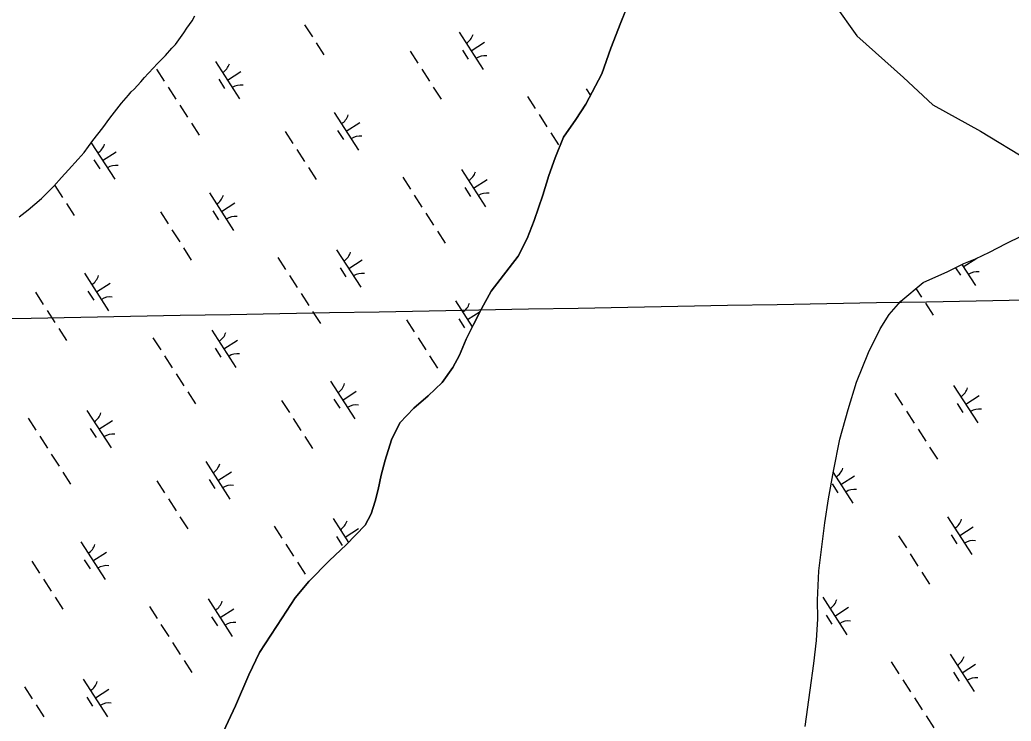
# Model space of a CAD drawing. Extents: x 3937982 to 3958556, y 219448 to 241894.
# Drawn here: x 3949325 to 3950436, y 223860 to 224646 of the extents above; entities that cross this region are included whole.
import ezdxf

# ---------------------------------------------------------------- set-up
doc = ezdxf.new("R2010")
doc.units = 0
for name, color, linetype in [('V-GRID-MAJR', 7, 'Continuous'), ('V-RIVR-EDGE', 7, 'Continuous'), ('V-TOPO-SHOR', 7, 'Continuous'), ('V-WETL-SWMP', 7, 'Continuous')]:
    doc.layers.add(name, color=color, linetype=linetype)

msp = doc.modelspace()

# ---------------------------------------------------------------- linework, layer by layer
at = {"layer": 'V-GRID-MAJR'}
msp.add_spline([(3947944.686, 224286.544), (3951510.765, 224351.731), (3954709.465, 224410.494)], degree=3, dxfattribs=at)
at = {"layer": 'V-RIVR-EDGE'}
msp.add_lwpolyline([(3950098.243, 224998.381), (3950110.96, 224953.212), (3950118.893, 224939.611), (3950124.56, 224924.878), (3950124.56, 224887.477), (3950124.56, 224869.343), (3950157.428, 224819.475), (3950178.962, 224784.34), (3950202.763, 224740.139), (3950237.897, 224663.07), (3950262.831, 224627.936), (3950314.966, 224581.468), (3950347.834, 224550.867), (3950401.102, 224521.399), (3950455.503, 224488.531)], dxfattribs=at)
at = {"layer": 'V-TOPO-SHOR'}
for points in [[(3949711.984, 224079.832), (3949718.669, 224092.609), (3949723.267, 224106.677), (3949726.568, 224119.954), (3949729.853, 224135.832), (3949734.174, 224152.757), (3949741.582, 224175.418), (3949750.829, 224194.452), (3949766.33, 224211.182), (3949782.37, 224224.795), (3949798.14, 224239.967), (3949810.262, 224256.416), (3949817.46, 224270.238), (3949824.895, 224288.222), (3949833.117, 224304.649), (3949842.372, 224322.38), (3949852.915, 224342.201), (3949883.365, 224381.377), (3949893.388, 224400.936), (3949901.328, 224421.26), (3949911.042, 224449.656), (3949917.671, 224471.534), (3949924.835, 224491.594), (3949934.057, 224514.786), (3949947.981, 224534.369), (3949959.059, 224551.593), (3949977.061, 224585.495), (3949987.291, 224614.153), (3949998.301, 224643.077), (3950012.907, 224679.3)], [(3950204.758, 223854.539), (3950210.498, 223895.131), (3950214.484, 223925.052), (3950217.711, 223950.81), (3950219.131, 223974.997), (3950218.487, 223996.05), (3950220.114, 224028.818), (3950223.597, 224055.616), (3950226.819, 224082.674), (3950230.82, 224109.477), (3950236.618, 224140.448), (3950243.686, 224176.366), (3950253.111, 224209.702), (3950262.29, 224240.174), (3950275.874, 224273.53), (3950288.72, 224299.865), (3950299.023, 224316.044), (3950311.936, 224330.937), (3950337.032, 224351.884), (3950364.518, 224364.004), (3950382.663, 224372.952), (3950395.631, 224378.488), (3950411.188, 224385.596), (3950430.109, 224395.328), (3950447.739, 224404.012)], [(3949547.54, 223836.82), (3949566.8, 223877.751), (3949581.674, 223912.418), (3949593.487, 223937.445), (3949618.999, 223976.332), (3949633.427, 223998.516), (3949648.918, 224016.805), (3949671.919, 224040.338), (3949690.536, 224057.867), (3949711.984, 224079.832)]]:
    msp.add_lwpolyline(points, dxfattribs=at)
at = {"layer": 'V-WETL-SWMP'}
for p, q in [((3950012.907, 224679.3), (3949998.301, 224643.076)), ((3949518.126, 224644.994), (3949521.194, 224650.594)), ((3949512.283, 224636.587), (3949518.126, 224644.994)), ((3949644.098, 224640.618), (3949652.758, 224627.164)), ((3949998.301, 224643.076), (3949987.291, 224614.153)), ((3949503.367, 224623.51), (3949508.903, 224631.296)), ((3949508.903, 224631.296), (3949512.283, 224636.587)), ((3949817.112, 224632.276), (3949844.175, 224590.232)), ((3949495.359, 224614.16), (3949499.365, 224618.525)), ((3949499.365, 224618.525), (3949503.367, 224623.51)), ((3949657.088, 224620.437), (3949665.748, 224606.983)), ((3949830.644, 224611.254), (3949845.779, 224620.996)), ((3949484.267, 224602.001), (3949488.274, 224606.056)), ((3949488.274, 224606.056), (3949495.359, 224614.16)), ((3949762.246, 224610.879), (3949770.906, 224597.425)), ((3949820.908, 224612.123), (3949827.403, 224602.033)), ((3949987.291, 224614.153), (3949977.06, 224585.495)), ((3949475.018, 224592.644), (3949478.718, 224596.387)), ((3949478.718, 224596.387), (3949484.267, 224602.001)), ((3949544.116, 224599.545), (3949571.178, 224557.502)), ((3949464.541, 224581.418), (3949468.857, 224585.785)), ((3949468.857, 224585.785), (3949475.018, 224592.644)), ((3949478.251, 224590.95), (3949486.911, 224577.496)), ((3949557.647, 224578.523), (3949572.783, 224588.266)), ((3949775.236, 224590.698), (3949783.896, 224577.244)), ((3949977.06, 224585.495), (3949959.06, 224551.592)), ((3949453.144, 224568.327), (3949460.537, 224576.743)), ((3949460.537, 224576.743), (3949464.541, 224581.418)), ((3949547.912, 224579.392), (3949554.407, 224569.302)), ((3949438.97, 224552.739), (3949446.98, 224561.779)), ((3949446.98, 224561.779), (3949449.751, 224565.206)), ((3949449.751, 224565.206), (3949453.144, 224568.327)), ((3949491.241, 224570.769), (3949499.901, 224557.315)), ((3949788.226, 224570.517), (3949796.886, 224557.063)), ((3949959.678, 224568.585), (3949964.284, 224561.431)), ((3949426.045, 224535.917), (3949438.97, 224552.739)), ((3949504.231, 224550.588), (3949512.891, 224537.134)), ((3949893.813, 224559.991), (3949902.473, 224546.537)), ((3949959.06, 224551.592), (3949947.982, 224534.368)), ((3949677.245, 224542.246), (3949704.307, 224500.203)), ((3949906.803, 224539.81), (3949915.463, 224526.356)), ((3949418.046, 224525.016), (3949426.045, 224535.917)), ((3949517.221, 224530.408), (3949525.881, 224516.954)), ((3949690.776, 224521.225), (3949705.912, 224530.967)), ((3949947.982, 224534.368), (3949934.058, 224514.787)), ((3949406.966, 224510.687), (3949418.046, 224525.016)), ((3949622.379, 224520.849), (3949631.039, 224507.395)), ((3949681.041, 224522.094), (3949687.536, 224512.003)), ((3949919.793, 224519.629), (3949928.453, 224506.175)), ((3949397.12, 224497.604), (3949406.966, 224510.687)), ((3949405.095, 224508.201), (3949431.311, 224467.472)), ((3949934.058, 224514.787), (3949924.834, 224491.595)), ((3949390.341, 224490.122), (3949397.12, 224497.604)), ((3949417.78, 224488.494), (3949432.915, 224498.236)), ((3949635.369, 224500.668), (3949644.029, 224487.214)), ((3949379.559, 224477.965), (3949390.341, 224490.122)), ((3949408.045, 224489.363), (3949414.54, 224479.272)), ((3949924.834, 224491.595), (3949917.672, 224471.534)), ((3949371.857, 224469.237), (3949379.559, 224477.965)), ((3949648.359, 224480.488), (3949657.019, 224467.034)), ((3949819.811, 224478.556), (3949846.873, 224436.513)), ((3949917.672, 224471.534), (3949911.041, 224449.656)), ((3949363.231, 224459.573), (3949371.857, 224469.237)), ((3949364.363, 224460.559), (3949373.023, 224447.105)), ((3949753.946, 224469.961), (3949762.606, 224456.507)), ((3949833.342, 224457.534), (3949848.478, 224467.277)), ((3949349.357, 224445.847), (3949363.231, 224459.573)), ((3949537.378, 224452.217), (3949564.44, 224410.173)), ((3949766.936, 224449.78), (3949775.596, 224436.326)), ((3949823.607, 224458.404), (3949830.102, 224448.313)), ((3949911.041, 224449.656), (3949901.328, 224421.261)), ((3949334.545, 224433.355), (3949349.357, 224445.847)), ((3949377.353, 224440.378), (3949386.013, 224426.924)), ((3949550.909, 224431.195), (3949566.045, 224440.937)), ((3949324.359, 224425.233), (3949334.545, 224433.355)), ((3949482.512, 224430.82), (3949491.172, 224417.366)), ((3949541.174, 224432.064), (3949547.669, 224421.974)), ((3949779.926, 224429.6), (3949788.586, 224416.146)), ((3949901.328, 224421.261), (3949893.388, 224400.936)), ((3949495.502, 224410.639), (3949504.162, 224397.185)), ((3949792.916, 224409.419), (3949801.576, 224395.965)), ((3949893.388, 224400.936), (3949883.364, 224381.378)), ((3950411.188, 224385.597), (3950430.11, 224395.328)), ((3950430.11, 224395.328), (3950447.738, 224404.011)), ((3949508.492, 224390.458), (3949517.152, 224377.004)), ((3949679.944, 224388.526), (3949707.006, 224346.483)), ((3950395.631, 224378.487), (3950411.188, 224385.597)), ((3949614.079, 224379.932), (3949622.739, 224366.478)), ((3949693.475, 224367.505), (3949708.61, 224377.247)), ((3949883.364, 224381.378), (3949852.915, 224342.202)), ((3950364.518, 224364.005), (3950382.664, 224372.951)), ((3950380.39, 224371.83), (3950395.565, 224348.255)), ((3950382.034, 224369.277), (3950397.169, 224379.019)), ((3950382.664, 224372.951), (3950395.631, 224378.487)), ((3949397.511, 224362.187), (3949424.573, 224320.144)), ((3949683.74, 224368.374), (3949690.235, 224358.284)), ((3950337.031, 224351.884), (3950364.518, 224364.005)), ((3950373.425, 224368.396), (3950378.794, 224360.055)), ((3949411.042, 224341.166), (3949426.177, 224350.908)), ((3949627.069, 224359.751), (3949635.729, 224346.297)), ((3950311.935, 224330.938), (3950337.031, 224351.884)), ((3949342.645, 224340.79), (3949351.304, 224327.336)), ((3949401.307, 224342.035), (3949407.802, 224331.944)), ((3949640.059, 224339.57), (3949648.718, 224326.116)), ((3949852.915, 224342.202), (3949842.372, 224322.381)), ((3950328.938, 224345.129), (3950335.286, 224335.266)), ((3949813.073, 224331.228), (3949831.833, 224302.083)), ((3950299.024, 224316.043), (3950311.935, 224330.938)), ((3950339.616, 224328.54), (3950348.276, 224315.086)), ((3949355.634, 224320.609), (3949364.294, 224307.155)), ((3949653.048, 224319.389), (3949661.708, 224305.935)), ((3949826.604, 224310.206), (3949840.78, 224319.331)), ((3949842.372, 224322.381), (3949833.117, 224304.648)), ((3950288.719, 224299.864), (3950299.024, 224316.043)), ((3949758.207, 224309.831), (3949766.867, 224296.377)), ((3949816.869, 224311.075), (3949823.364, 224300.985)), ((3949833.117, 224304.648), (3949824.894, 224288.221)), ((3949368.624, 224300.429), (3949377.284, 224286.975)), ((3949540.076, 224298.497), (3949567.139, 224256.454)), ((3950275.875, 224273.53), (3950288.719, 224299.864)), ((3949474.211, 224289.902), (3949482.871, 224276.448)), ((3949553.608, 224277.475), (3949568.743, 224287.218)), ((3949771.197, 224289.65), (3949779.857, 224276.196)), ((3949824.894, 224288.221), (3949817.46, 224270.238)), ((3949543.872, 224278.345), (3949550.367, 224268.254)), ((3950262.291, 224240.173), (3950275.875, 224273.53)), ((3949487.201, 224269.721), (3949495.861, 224256.267)), ((3949784.187, 224269.469), (3949792.847, 224256.015)), ((3949817.46, 224270.238), (3949810.262, 224256.417)), ((3949500.191, 224249.541), (3949508.851, 224236.087)), ((3949810.262, 224256.417), (3949798.139, 224239.967)), ((3949673.206, 224241.198), (3949700.268, 224199.155)), ((3949798.139, 224239.967), (3949782.369, 224224.795)), ((3950253.111, 224209.701), (3950262.291, 224240.173)), ((3949513.181, 224229.36), (3949521.841, 224215.906)), ((3949686.737, 224220.177), (3949701.872, 224229.919)), ((3950305.336, 224227.984), (3950313.996, 224214.53)), ((3950371.201, 224236.578), (3950398.264, 224194.535)), ((3949618.34, 224219.801), (3949627, 224206.347)), ((3949677.002, 224221.046), (3949683.497, 224210.956)), ((3949782.369, 224224.795), (3949766.33, 224211.182)), ((3950374.997, 224216.426), (3950381.492, 224206.336)), ((3950384.732, 224215.557), (3950399.868, 224225.299)), ((3949400.209, 224208.467), (3949427.272, 224166.424)), ((3949766.33, 224211.182), (3949750.829, 224194.452)), ((3950243.687, 224176.367), (3950253.111, 224209.701)), ((3950318.326, 224207.803), (3950326.986, 224194.349)), ((3949334.344, 224199.873), (3949343.004, 224186.419)), ((3949413.74, 224187.446), (3949428.876, 224197.188)), ((3949631.33, 224199.621), (3949639.989, 224186.167)), ((3949750.829, 224194.452), (3949741.581, 224175.419)), ((3949404.005, 224188.315), (3949410.5, 224178.225)), ((3950331.316, 224187.622), (3950339.976, 224174.168)), ((3949347.334, 224179.692), (3949355.994, 224166.238)), ((3949644.319, 224179.44), (3949652.979, 224165.986)), ((3949741.581, 224175.419), (3949734.175, 224152.757)), ((3950236.618, 224140.448), (3950243.687, 224176.367)), ((3950344.306, 224167.441), (3950352.966, 224153.987)), ((3949360.324, 224159.511), (3949368.984, 224146.057)), ((3949533.338, 224151.169), (3949560.401, 224109.126)), ((3949734.175, 224152.757), (3949729.854, 224135.832)), ((3949373.314, 224139.33), (3949381.974, 224125.876)), ((3949546.87, 224130.147), (3949562.005, 224139.89)), ((3950230.82, 224109.476), (3950236.618, 224140.448)), ((3950236.312, 224138.815), (3950258.396, 224104.506)), ((3949478.472, 224129.772), (3949487.132, 224116.318)), ((3949537.134, 224131.016), (3949543.629, 224120.926)), ((3949729.854, 224135.832), (3949726.568, 224119.954)), ((3950244.865, 224125.527), (3950260.001, 224135.27)), ((3949726.568, 224119.954), (3949723.266, 224106.676)), ((3950235.13, 224126.397), (3950241.625, 224116.306)), ((3949491.462, 224109.591), (3949500.122, 224096.137)), ((3949723.266, 224106.676), (3949718.669, 224092.609)), ((3950226.818, 224082.674), (3950230.82, 224109.476)), ((3949504.452, 224089.41), (3949513.112, 224075.956)), ((3949675.904, 224087.479), (3949693.205, 224060.601)), ((3949718.669, 224092.609), (3949711.984, 224079.831)), ((3950223.597, 224055.617), (3950226.818, 224082.674)), ((3950364.463, 224089.25), (3950391.526, 224047.207)), ((3949610.039, 224078.884), (3949618.699, 224065.43)), ((3949689.435, 224066.457), (3949704.571, 224076.2)), ((3949711.984, 224079.831), (3949690.535, 224057.867)), ((3950377.994, 224068.229), (3950393.13, 224077.971)), ((3949393.471, 224061.139), (3949420.533, 224019.096)), ((3949679.7, 224067.326), (3949686.195, 224057.236)), ((3950309.597, 224067.853), (3950318.257, 224054.399)), ((3950368.259, 224069.098), (3950374.754, 224059.008)), ((3949407.002, 224040.118), (3949422.138, 224049.86)), ((3949623.029, 224058.703), (3949631.689, 224045.249)), ((3949690.535, 224057.867), (3949671.919, 224040.339)), ((3950220.114, 224028.818), (3950223.597, 224055.617)), ((3949338.605, 224039.742), (3949347.265, 224026.288)), ((3949397.267, 224040.987), (3949403.762, 224030.897)), ((3949636.019, 224038.522), (3949644.679, 224025.068)), ((3949671.919, 224040.339), (3949648.918, 224016.805)), ((3950322.587, 224047.673), (3950331.247, 224034.219)), ((3950218.487, 223996.051), (3950220.114, 224028.818)), ((3950335.577, 224027.492), (3950344.237, 224014.038)), ((3949351.595, 224019.562), (3949360.255, 224006.108)), ((3949648.918, 224016.805), (3949633.427, 223998.515)), ((3949649.009, 224018.342), (3949649.569, 224017.471)), ((3949364.585, 223999.381), (3949373.245, 223985.927)), ((3949536.037, 223997.449), (3949563.099, 223955.406)), ((3949633.427, 223998.515), (3949618.998, 223976.332)), ((3950219.13, 223974.996), (3950218.487, 223996.051)), ((3950224.596, 223999.221), (3950251.658, 223957.178)), ((3949470.172, 223988.854), (3949478.832, 223975.4)), ((3949549.568, 223976.428), (3949564.704, 223986.17)), ((3950238.127, 223978.199), (3950253.263, 223987.942)), ((3949539.833, 223977.297), (3949546.328, 223967.206)), ((3949618.998, 223976.332), (3949593.488, 223937.445)), ((3950217.712, 223950.809), (3950219.13, 223974.996)), ((3950228.392, 223979.068), (3950234.887, 223968.978)), ((3949483.162, 223968.674), (3949491.822, 223955.22)), ((3950214.484, 223925.052), (3950217.712, 223950.809)), ((3949496.152, 223948.493), (3949504.812, 223935.039)), ((3949509.142, 223928.312), (3949517.802, 223914.858)), ((3949593.488, 223937.445), (3949581.675, 223912.417)), ((3950367.162, 223935.531), (3950394.224, 223893.487)), ((3950210.499, 223895.13), (3950214.484, 223925.052)), ((3950301.297, 223926.936), (3950309.957, 223913.482)), ((3950380.693, 223914.509), (3950395.829, 223924.252)), ((3949396.17, 223907.42), (3949423.232, 223865.376)), ((3949581.675, 223912.417), (3949566.799, 223877.752)), ((3950314.287, 223906.755), (3950322.947, 223893.301)), ((3950370.958, 223915.378), (3950377.453, 223905.288)), ((3949330.305, 223898.825), (3949338.965, 223885.371)), ((3949409.701, 223886.398), (3949424.836, 223896.141)), ((3950204.758, 223854.539), (3950210.499, 223895.13)), ((3949399.966, 223887.267), (3949406.461, 223877.177)), ((3950327.277, 223886.574), (3950335.937, 223873.12)), ((3949343.295, 223878.644), (3949351.955, 223865.19)), ((3949566.799, 223877.752), (3949547.541, 223836.821)), ((3950340.267, 223866.394), (3950348.926, 223852.94))]:
    msp.add_line(p, q, dxfattribs=at)
for centre, start, end in [((3949815.893, 224634.608), 301.99668, 343.540338), ((3949845.793, 224588.157), 81.996677, 123.540335), ((3949542.897, 224601.878), 301.99668, 343.540338), ((3949572.797, 224555.426), 81.996677, 123.540335), ((3949676.026, 224544.579), 301.99668, 343.540338), ((3949705.926, 224498.127), 81.996677, 123.540335), ((3949403.029, 224511.848), 301.99668, 343.540338), ((3949432.929, 224465.396), 81.996677, 123.540335), ((3949818.592, 224480.889), 301.99668, 343.540338), ((3949536.159, 224454.549), 301.99668, 343.540338), ((3949848.492, 224434.437), 81.996677, 123.540335), ((3949566.059, 224408.098), 81.996677, 123.540335), ((3949678.724, 224390.859), 301.99668, 343.540338), ((3949708.625, 224344.407), 81.996677, 123.540335), ((3950397.183, 224346.179), 81.996677, 123.540335), ((3949396.291, 224364.52), 301.99668, 343.540338), ((3949426.191, 224318.068), 81.996677, 123.540335), ((3949811.854, 224333.561), 301.99668, 343.540338), ((3949538.857, 224300.83), 301.99668, 343.540338), ((3949568.757, 224254.378), 81.996677, 123.540335), ((3949671.986, 224243.531), 301.99668, 343.540338), ((3950369.982, 224238.911), 301.99668, 343.540338), ((3949398.99, 224210.8), 301.99668, 343.540338), ((3949701.886, 224197.079), 81.996677, 123.540335), ((3950399.882, 224192.459), 81.996677, 123.540335), ((3949428.89, 224164.348), 81.996677, 123.540335), ((3949532.119, 224153.502), 301.99668, 343.540338), ((3950230.115, 224148.882), 301.99668, 343.540338), ((3949562.019, 224107.05), 81.996677, 123.540335), ((3950260.015, 224102.43), 81.996677, 123.540335), ((3949674.685, 224089.811), 301.99668, 343.540338), ((3950363.244, 224091.583), 301.99668, 343.540338), ((3950393.144, 224045.131), 81.996677, 123.540335), ((3949392.252, 224063.472), 301.99668, 343.540338), ((3949422.152, 224017.02), 81.996677, 123.540335), ((3949534.818, 223999.782), 301.99668, 343.540338), ((3950223.377, 224001.554), 301.99668, 343.540338), ((3950253.277, 223955.102), 81.996677, 123.540335), ((3949564.718, 223953.33), 81.996677, 123.540335), ((3950365.943, 223937.863), 301.99668, 343.540338), ((3949394.951, 223909.752), 301.99668, 343.540338), ((3950395.843, 223891.412), 81.996677, 123.540335), ((3949424.851, 223863.301), 81.996677, 123.540335)]:
    msp.add_arc(centre, 17.623, start, end, dxfattribs=at)

doc.saveas('drawing.dxf')
